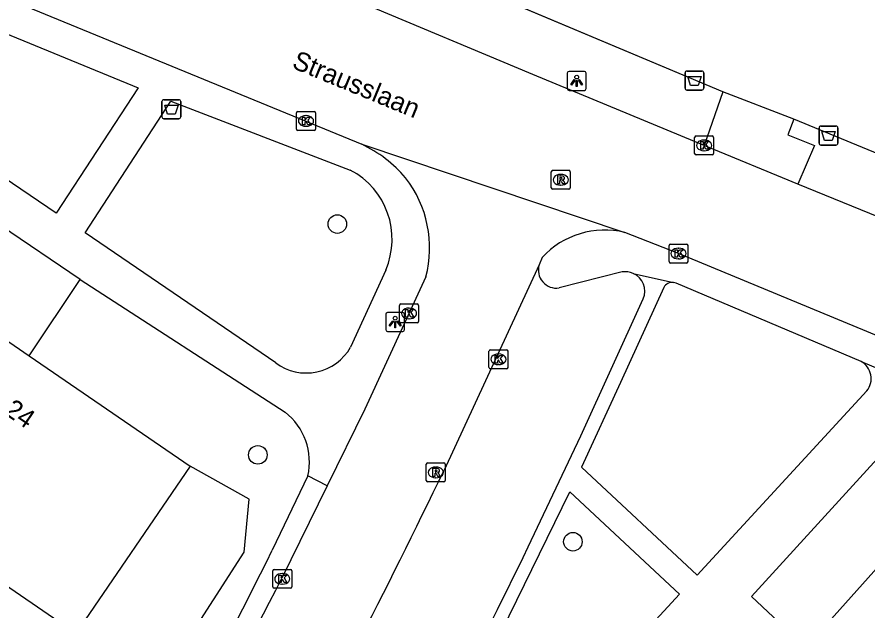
# Model space of a CAD drawing. Extents: x 159040 to 160094, y 381214 to 382518.
# Drawn here: x 159909.32 to 159954.11, y 382079.73 to 382110.98 of the extents above; entities that cross this region are included whole.
import ezdxf

# ---------------------------------------------------------------- set-up
doc = ezdxf.new("R2010")
doc.units = 0
for name, color, linetype in [('IMGEO_Afvalbak', 7, 'Continuous'), ('IMGEO_Boom', 7, 'Continuous'), ('IMGEO_Groenvoorziening', 7, 'Continuous'), ('IMGEO_Hek', 7, 'Continuous'), ('IMGEO_Kolk', 7, 'Continuous'), ('IMGEO_Lichtpunt', 7, 'Continuous'), ('IMGEO_Openbare_ruimte_label', 7, 'Continuous'), ('IMGEO_Pand', 7, 'Continuous'), ('IMGEO_Pand_nummerreeks', 7, 'Continuous'), ('IMGEO_Rijbaan_lokaal_open', 7, 'Continuous'), ('IMGEO_Rioolput', 7, 'Continuous'), ('IMGEO_Voetpad_open', 7, 'Continuous')]:
    doc.layers.add(name, color=color, linetype=linetype)

msp = doc.modelspace()

# ---------------------------------------------------------------- linework, layer by layer
at = {"layer": 'IMGEO_Afvalbak'}
for p, q in [((159944.521, 382107.229), (159944.521, 382108.029)), ((159944.521, 382108.029), (159944.521, 382107.229)), ((159944.621, 382108.129), (159945.411, 382108.129)), ((159945.411, 382108.129), (159944.621, 382108.129)), ((159945.511, 382108.029), (159945.511, 382107.229)), ((159945.511, 382107.229), (159945.511, 382108.029)), ((159945.411, 382107.129), (159944.621, 382107.129)), ((159944.621, 382107.129), (159945.411, 382107.129)), ((159917.056, 382106.62), (159917.846, 382106.62)), ((159917.846, 382106.62), (159917.056, 382106.62)), ((159916.956, 382105.72), (159916.956, 382106.52)), ((159916.956, 382106.52), (159916.956, 382105.72)), ((159917.946, 382106.52), (159917.946, 382105.72)), ((159917.946, 382105.72), (159917.946, 382106.52)), ((159917.846, 382105.62), (159917.056, 382105.62)), ((159917.056, 382105.62), (159917.846, 382105.62)), ((159951.685, 382105.228), (159952.475, 382105.228)), ((159952.475, 382105.228), (159951.685, 382105.228)), ((159951.585, 382104.328), (159951.585, 382105.128)), ((159951.585, 382105.128), (159951.585, 382104.328)), ((159952.575, 382105.128), (159952.575, 382104.328)), ((159952.575, 382104.328), (159952.575, 382105.128)), ((159952.475, 382104.228), (159951.685, 382104.228)), ((159951.685, 382104.228), (159952.475, 382104.228))]:
    msp.add_line(p, q, dxfattribs=at)
for points in [[(159944.664, 382107.843), (159945.368, 382107.843), (159945.219, 382107.373), (159944.813, 382107.373), (159944.664, 382107.843)], [(159917.099, 382106.334), (159917.803, 382106.334), (159917.654, 382105.864), (159917.248, 382105.864), (159917.099, 382106.334)], [(159951.728, 382104.942), (159952.432, 382104.942), (159952.283, 382104.472), (159951.877, 382104.472), (159951.728, 382104.942)]]:
    msp.add_lwpolyline(points, dxfattribs=at)
for centre, start, end in [((159944.621, 382108.029), 90, 180), ((159944.621, 382108.029), 90, 180), ((159945.411, 382108.029), 0, 90), ((159945.411, 382108.029), 360, 90), ((159944.621, 382107.229), 180, 270), ((159944.621, 382107.229), 180, 270), ((159945.411, 382107.229), 270, 0), ((159945.411, 382107.229), 270, 0), ((159917.056, 382106.52), 90, 180), ((159917.056, 382106.52), 90, 180), ((159917.846, 382106.52), 0, 90), ((159917.846, 382106.52), 360, 90), ((159917.056, 382105.72), 180, 270), ((159917.056, 382105.72), 180, 270), ((159917.846, 382105.72), 270, 0), ((159917.846, 382105.72), 270, 0), ((159951.685, 382105.128), 90, 180), ((159951.685, 382105.128), 90, 180), ((159952.475, 382105.128), 0, 90), ((159952.475, 382105.128), 360, 90), ((159951.685, 382104.328), 180, 270), ((159951.685, 382104.328), 180, 270), ((159952.475, 382104.328), 270, 0), ((159952.475, 382104.328), 270, 0)]:
    msp.add_arc(centre, 0.1, start, end, dxfattribs=at)
at = {"layer": 'IMGEO_Boom'}
for centre in [(159926.198, 382100.064), (159922.009, 382087.9), (159938.613, 382083.323)]:
    msp.add_circle(centre, 0.489, dxfattribs=at)
at = {"layer": 'IMGEO_Groenvoorziening'}
msp.add_lwpolyline([(159886.642, 382075.103), (159890.348, 382074.456), (159893.25, 382072.356), (159898.692, 382072.253), (159906, 382068.055), (159910.717, 382069.298), (159913.516, 382070.698), (159921.29, 382082.774), (159921.549, 382085.573), (159918.451, 382087.306)], dxfattribs=at)
at = {"layer": 'IMGEO_Hek'}
for points in [[(159946.508, 382107.036), (159925.678, 382115.807)], [(159950.25, 382105.589), (159946.508, 382107.036)], [(159991.772, 382088.461), (159950.25, 382105.589)]]:
    msp.add_lwpolyline(points, dxfattribs=at)
at = {"layer": 'IMGEO_Kolk'}
for p, q in [((159924.045, 382105.073), (159924.045, 382105.925)), ((159924.12, 382105.999), (159924.972, 382105.999)), ((159924.533, 382105.779), (159924.558, 382105.779)), ((159925.046, 382105.925), (159925.046, 382105.073)), ((159924.972, 382104.999), (159924.12, 382104.999)), ((159924.556, 382105.219), (159924.531, 382105.219)), ((159945.025, 382103.784), (159945.025, 382104.636)), ((159945.1, 382104.71), (159945.952, 382104.71)), ((159945.513, 382104.49), (159945.538, 382104.49)), ((159946.026, 382104.636), (159946.026, 382103.784)), ((159945.536, 382103.93), (159945.511, 382103.93)), ((159945.952, 382103.71), (159945.1, 382103.71)), ((159943.752, 382099.012), (159944.604, 382099.012)), ((159943.677, 382098.086), (159943.677, 382098.938)), ((159944.165, 382098.792), (159944.19, 382098.792)), ((159944.678, 382098.938), (159944.678, 382098.086)), ((159944.188, 382098.232), (159944.163, 382098.232)), ((159944.604, 382098.012), (159943.752, 382098.012)), ((159929.552, 382095.854), (159930.404, 382095.854)), ((159929.477, 382094.928), (159929.477, 382095.78)), ((159929.965, 382095.634), (159929.99, 382095.634)), ((159930.478, 382095.78), (159930.478, 382094.928)), ((159929.988, 382095.074), (159929.963, 382095.074)), ((159930.404, 382094.854), (159929.552, 382094.854)), ((159934.191, 382092.512), (159934.191, 382093.364)), ((159934.266, 382093.438), (159935.118, 382093.438)), ((159934.679, 382093.218), (159934.704, 382093.218)), ((159935.192, 382093.364), (159935.192, 382092.512)), ((159935.118, 382092.438), (159934.266, 382092.438)), ((159934.702, 382092.658), (159934.677, 382092.658)), ((159922.796, 382080.942), (159922.796, 382081.794)), ((159922.871, 382081.868), (159923.723, 382081.868)), ((159923.284, 382081.648), (159923.309, 382081.648)), ((159923.797, 382081.794), (159923.797, 382080.942)), ((159923.307, 382081.088), (159923.282, 382081.088)), ((159923.723, 382080.868), (159922.871, 382080.868))]:
    msp.add_line(p, q, dxfattribs=at)
for points in [[(159924.045, 382105.073), (159924.045, 382105.925)], [(159924.12, 382105.999), (159924.972, 382105.999)], [(159924.366, 382105.699), (159924.489, 382105.699), (159924.489, 382105.548), (159924.619, 382105.699), (159924.783, 382105.699), (159924.637, 382105.548), (159924.79, 382105.299), (159924.638, 382105.299), (159924.553, 382105.463), (159924.489, 382105.396), (159924.489, 382105.299), (159924.366, 382105.299), (159924.366, 382105.699)], [(159925.046, 382105.925), (159925.046, 382105.073)], [(159924.972, 382104.999), (159924.12, 382104.999)], [(159945.025, 382103.784), (159945.025, 382104.636)], [(159945.1, 382104.71), (159945.952, 382104.71)], [(159945.346, 382104.41), (159945.469, 382104.41), (159945.469, 382104.259), (159945.599, 382104.41), (159945.763, 382104.41), (159945.617, 382104.259), (159945.77, 382104.01), (159945.618, 382104.01), (159945.533, 382104.174), (159945.469, 382104.107), (159945.469, 382104.01), (159945.346, 382104.01), (159945.346, 382104.41)], [(159946.026, 382104.636), (159946.026, 382103.784)], [(159945.952, 382103.71), (159945.1, 382103.71)], [(159943.752, 382099.012), (159944.604, 382099.012)], [(159943.677, 382098.086), (159943.677, 382098.938)], [(159943.998, 382098.712), (159944.121, 382098.712), (159944.121, 382098.561), (159944.251, 382098.712), (159944.415, 382098.712), (159944.269, 382098.561), (159944.422, 382098.312), (159944.27, 382098.312), (159944.185, 382098.476), (159944.121, 382098.409), (159944.121, 382098.312), (159943.998, 382098.312), (159943.998, 382098.712)], [(159944.678, 382098.938), (159944.678, 382098.086)], [(159944.604, 382098.012), (159943.752, 382098.012)], [(159929.552, 382095.854), (159930.404, 382095.854)], [(159929.477, 382094.928), (159929.477, 382095.78)], [(159929.798, 382095.554), (159929.921, 382095.554), (159929.921, 382095.403), (159930.051, 382095.554), (159930.215, 382095.554), (159930.069, 382095.403), (159930.222, 382095.154), (159930.07, 382095.154), (159929.985, 382095.318), (159929.921, 382095.251), (159929.921, 382095.154), (159929.798, 382095.154), (159929.798, 382095.554)], [(159930.478, 382095.78), (159930.478, 382094.928)], [(159930.404, 382094.854), (159929.552, 382094.854)], [(159934.191, 382092.512), (159934.191, 382093.364)], [(159934.266, 382093.438), (159935.118, 382093.438)], [(159934.512, 382093.138), (159934.635, 382093.138), (159934.635, 382092.987), (159934.765, 382093.138), (159934.929, 382093.138), (159934.783, 382092.987), (159934.936, 382092.738), (159934.784, 382092.738), (159934.699, 382092.902), (159934.635, 382092.835), (159934.635, 382092.738), (159934.512, 382092.738), (159934.512, 382093.138)], [(159935.192, 382093.364), (159935.192, 382092.512)], [(159935.118, 382092.438), (159934.266, 382092.438)], [(159922.796, 382080.942), (159922.796, 382081.794)], [(159922.871, 382081.868), (159923.723, 382081.868)], [(159923.117, 382081.568), (159923.24, 382081.568), (159923.24, 382081.417), (159923.37, 382081.568), (159923.534, 382081.568), (159923.388, 382081.417), (159923.541, 382081.168), (159923.389, 382081.168), (159923.304, 382081.332), (159923.24, 382081.265), (159923.24, 382081.168), (159923.117, 382081.168), (159923.117, 382081.568)], [(159923.797, 382081.794), (159923.797, 382080.942)], [(159923.723, 382080.868), (159922.871, 382080.868)]]:
    msp.add_lwpolyline(points, dxfattribs=at)
for centre, start, end in [((159924.122, 382105.923), 91.552, 178.448), ((159924.122, 382105.923), 91.552, 178.448), ((159924.97, 382105.923), 1.552, 88.448), ((159924.97, 382105.923), 1.552, 88.448), ((159924.122, 382105.075), 181.552, 268.448), ((159924.122, 382105.075), 181.552, 268.448), ((159924.97, 382105.075), 271.552, 358.448), ((159924.97, 382105.075), 271.552, 358.448), ((159945.102, 382104.634), 91.552, 178.448), ((159945.102, 382104.634), 91.552, 178.448), ((159945.95, 382104.634), 1.552, 88.448), ((159945.95, 382104.634), 1.552, 88.448), ((159945.102, 382103.786), 181.552, 268.448), ((159945.102, 382103.786), 181.552, 268.448), ((159945.95, 382103.786), 271.552, 358.448), ((159945.95, 382103.786), 271.552, 358.448), ((159943.754, 382098.936), 91.552, 178.448), ((159943.754, 382098.936), 91.552, 178.448), ((159944.602, 382098.936), 1.552, 88.448), ((159944.602, 382098.936), 1.552, 88.448), ((159943.754, 382098.088), 181.552, 268.448), ((159943.754, 382098.088), 181.552, 268.448), ((159944.602, 382098.088), 271.552, 358.448), ((159944.602, 382098.088), 271.552, 358.448), ((159929.554, 382095.778), 91.552, 178.448), ((159929.554, 382095.778), 91.552, 178.448), ((159930.402, 382095.778), 1.552, 88.448), ((159930.402, 382095.778), 1.552, 88.448), ((159929.554, 382094.93), 181.552, 268.448), ((159929.554, 382094.93), 181.552, 268.448), ((159930.402, 382094.93), 271.552, 358.448), ((159930.402, 382094.93), 271.552, 358.448), ((159934.268, 382093.362), 91.552, 178.448), ((159934.268, 382093.362), 91.552, 178.448), ((159935.116, 382093.362), 1.552, 88.448), ((159935.116, 382093.362), 1.552, 88.448), ((159934.268, 382092.514), 181.552, 268.448), ((159934.268, 382092.514), 181.552, 268.448), ((159935.116, 382092.514), 271.552, 358.448), ((159935.116, 382092.514), 271.552, 358.448), ((159922.873, 382081.792), 91.552, 178.448), ((159922.873, 382081.792), 91.552, 178.448), ((159923.721, 382081.792), 1.552, 88.448), ((159923.721, 382081.792), 1.552, 88.448), ((159922.873, 382080.944), 181.552, 268.448), ((159922.873, 382080.944), 181.552, 268.448), ((159923.721, 382080.944), 271.552, 358.448), ((159923.721, 382080.944), 271.552, 358.448)]:
    msp.add_arc(centre, 0.0765, start, end, dxfattribs=at)
for centre, major_axis, ratio, start_param, end_param in [((159924.532, 382105.499), (-0.387, 0.002), 0.722429, 4.712389, 7.853982), ((159924.557, 382105.499), (-0.39, 0.002), 0.717154, 1.570796, 4.712389), ((159945.512, 382104.21), (-0.387, 0.002), 0.722429, 4.712389, 7.853982), ((159945.537, 382104.21), (-0.39, 0.002), 0.717154, 1.570796, 4.712389), ((159944.164, 382098.512), (-0.387, 0.002), 0.722429, 4.712389, 7.853982), ((159944.189, 382098.512), (-0.39, 0.002), 0.717154, 1.570796, 4.712389), ((159929.964, 382095.354), (-0.387, 0.002), 0.722429, 4.712389, 7.853982), ((159929.989, 382095.354), (-0.39, 0.002), 0.717154, 1.570796, 4.712389), ((159934.678, 382092.938), (-0.387, 0.002), 0.722429, 4.712389, 7.853982), ((159934.703, 382092.938), (-0.39, 0.002), 0.717154, 1.570796, 4.712389), ((159923.283, 382081.368), (-0.387, 0.002), 0.722429, 4.712389, 7.853982), ((159923.308, 382081.368), (-0.39, 0.002), 0.717154, 1.570796, 4.712389)]:
    msp.add_ellipse(centre, major_axis=major_axis, ratio=ratio, start_param=start_param, end_param=end_param, dxfattribs=at)
at = {"layer": 'IMGEO_Lichtpunt'}
for p, q in [((159938.314, 382108.014), (159938.314, 382107.207)), ((159938.314, 382108.014), (159938.314, 382107.207)), ((159939.216, 382108.109), (159938.408, 382108.109)), ((159939.216, 382108.109), (159938.408, 382108.109)), ((159939.31, 382107.207), (159939.31, 382108.014)), ((159939.31, 382107.207), (159939.31, 382108.014)), ((159938.408, 382107.113), (159939.216, 382107.113)), ((159938.408, 382107.113), (159939.216, 382107.113)), ((159929.649, 382095.405), (159928.841, 382095.405)), ((159929.649, 382095.405), (159928.841, 382095.405)), ((159928.747, 382095.31), (159928.747, 382094.503)), ((159928.747, 382095.31), (159928.747, 382094.503)), ((159929.743, 382094.503), (159929.743, 382095.31)), ((159929.743, 382094.503), (159929.743, 382095.31)), ((159928.841, 382094.409), (159929.649, 382094.409)), ((159928.841, 382094.409), (159929.649, 382094.409))]:
    msp.add_line(p, q, dxfattribs=at)
for points in [[(159938.688, 382107.678), (159938.727, 382107.65), (159938.539, 382107.388), (159938.501, 382107.415), (159938.688, 382107.678)], [(159938.79, 382107.63), (159938.837, 382107.63), (159938.837, 382107.308), (159938.79, 382107.308), (159938.79, 382107.63)], [(159938.9, 382107.65), (159938.938, 382107.677), (159939.125, 382107.415), (159939.086, 382107.387), (159938.9, 382107.65)], [(159929.121, 382094.974), (159929.16, 382094.946), (159928.972, 382094.684), (159928.934, 382094.711), (159929.121, 382094.974)], [(159929.223, 382094.926), (159929.27, 382094.926), (159929.27, 382094.604), (159929.223, 382094.604), (159929.223, 382094.926)], [(159929.333, 382094.946), (159929.371, 382094.973), (159929.558, 382094.711), (159929.519, 382094.683), (159929.333, 382094.946)]]:
    msp.add_lwpolyline(points, dxfattribs=at)
for centre in [(159938.813, 382107.812), (159929.246, 382095.108)]:
    msp.add_circle(centre, 0.0994, dxfattribs=at)
for centre, start, end in [((159938.408, 382108.014), 90, 180), ((159938.408, 382108.014), 90, 180), ((159939.216, 382108.014), 0, 90), ((159939.216, 382108.014), 0, 90), ((159938.408, 382107.207), 180, 270), ((159938.408, 382107.207), 180, 270), ((159939.216, 382107.207), 270, 0), ((159939.216, 382107.207), 270, 360), ((159928.841, 382095.31), 90, 180), ((159928.841, 382095.31), 90, 180), ((159929.649, 382095.31), 0, 90), ((159929.649, 382095.31), 0, 90), ((159928.841, 382094.503), 180, 270), ((159928.841, 382094.503), 180, 270), ((159929.649, 382094.503), 270, 0), ((159929.649, 382094.503), 270, 360)]:
    msp.add_arc(centre, 0.0946, start, end, dxfattribs=at)
at = {"layer": 'IMGEO_Pand'}
for points in [[(159905.757, 382096.002), (159909.958, 382093.124)], [(159909.958, 382093.124), (159918.451, 382087.306)], [(159918.451, 382087.306), (159912.415, 382078.494), (159897.59, 382088.65)], [(159950.892, 382077.753), (159957.763, 382085.42), (159965.877, 382078.149), (159955.841, 382066.95), (159954.007, 382064.99)]]:
    msp.add_lwpolyline(points, dxfattribs=at)
at = {"layer": 'IMGEO_Rijbaan_lokaal_open'}
for points in [[(159891.595, 382119.01), (159894.028, 382118.045), (159900.77, 382115.252), (159927.483, 382104.273)], [(159945.532, 382104.206), (159936.507, 382107.947), (159927.353, 382111.778), (159925.497, 382112.552), (159925.038, 382112.744)], [(159927.483, 382104.273), (159941.348, 382099.628)], [(159950.465, 382102.162), (159945.532, 382104.206)], [(159991.518, 382085.399), (159989.001, 382086.464), (159950.465, 382102.162)], [(159987.495, 382080.564), (159986.128, 382081.137), (159944.178, 382098.512), (159941.348, 382099.628)], [(159936.987, 382098.306), (159936.838, 382097.925)], [(159936.838, 382097.925), (159931.827, 382087.1)], [(159930.869, 382097.281), (159927.644, 382090.308), (159925.666, 382086.274)], [(159925.666, 382086.274), (159923.275, 382081.395)]]:
    msp.add_lwpolyline(points, dxfattribs=at)
for centre, radius, start, end in [((159924.524, 382098.01), 6.927, 40.4201, 64.7159), ((159925.031, 382098.803), 6.033, 345.3861, 37.8031), ((159940.304, 382095.219), 4.531, 76.6776, 137.0508), ((159588.079, 382252.548), 381.491, 331.13727, 334.29824), ((159578.539, 382258.955), 387.777, 329.41797, 332.74886)]:
    msp.add_arc(centre, radius, start, end, dxfattribs=at)
at = {"layer": 'IMGEO_Rioolput'}
for p, q in [((159937.471, 382101.974), (159937.471, 382102.826)), ((159937.546, 382102.9), (159938.398, 382102.9)), ((159937.959, 382102.68), (159937.984, 382102.68)), ((159938.472, 382102.826), (159938.472, 382101.974)), ((159937.982, 382102.12), (159937.957, 382102.12)), ((159938.398, 382101.9), (159937.546, 382101.9)), ((159930.885, 382086.552), (159930.885, 382087.404)), ((159930.96, 382087.478), (159931.812, 382087.478)), ((159931.886, 382087.404), (159931.886, 382086.552)), ((159931.373, 382087.258), (159931.398, 382087.258)), ((159931.812, 382086.478), (159930.96, 382086.478)), ((159931.396, 382086.698), (159931.371, 382086.698))]:
    msp.add_line(p, q, dxfattribs=at)
for points in [[(159937.471, 382101.974), (159937.471, 382102.826)], [(159937.546, 382102.9), (159938.398, 382102.9)], [(159938.06, 382102.598), (159937.808, 382102.6), (159937.808, 382102.2)], [(159938.472, 382102.826), (159938.472, 382101.974)], [(159937.808, 382102.2), (159937.932, 382102.2), (159937.932, 382102.362), (159937.943, 382102.362)], [(159937.986, 382102.519), (159937.932, 382102.519), (159937.932, 382102.438)], [(159937.932, 382102.438), (159937.984, 382102.438)], [(159937.99, 382102.333), (159938.061, 382102.2), (159938.201, 382102.2), (159938.136, 382102.326)], [(159938.398, 382101.9), (159937.546, 382101.9)], [(159930.885, 382086.552), (159930.885, 382087.404)], [(159930.96, 382087.478), (159931.812, 382087.478)], [(159931.886, 382087.404), (159931.886, 382086.552)], [(159931.474, 382087.176), (159931.222, 382087.178), (159931.222, 382086.778)], [(159931.222, 382086.778), (159931.346, 382086.778), (159931.346, 382086.94), (159931.357, 382086.94)], [(159931.4, 382087.097), (159931.346, 382087.097), (159931.346, 382087.016)], [(159931.346, 382087.016), (159931.398, 382087.016)], [(159931.404, 382086.911), (159931.475, 382086.778), (159931.615, 382086.778), (159931.55, 382086.904)], [(159931.812, 382086.478), (159930.96, 382086.478)]]:
    msp.add_lwpolyline(points, dxfattribs=at)
for centre, radius, start, end in [((159937.548, 382102.824), 0.0765, 91.552, 178.448), ((159937.548, 382102.824), 0.0765, 91.552, 178.448), ((159938.059, 382102.488), 0.109, 350.3612, 89.416), ((159938.396, 382102.824), 0.0765, 1.552, 88.448), ((159938.396, 382102.824), 0.0765, 1.552, 88.448), ((159937.942, 382102.309), 0.0533, 26.0293, 88.6989), ((159937.968, 382102.627), 0.19, 274.7715, 282.9687), ((159937.992, 382102.423), 0.0964, 77.0061, 93.1865), ((159938.006, 382102.48), 0.0378, 276.6634, 79.6772), ((159938.057, 382102.488), 0.112, 277.5842, 350.9817), ((159938.041, 382102.273), 0.108, 29.5134, 73.7905), ((159937.548, 382101.976), 0.0765, 181.552, 268.448), ((159937.548, 382101.976), 0.0765, 181.552, 268.448), ((159938.396, 382101.976), 0.0765, 271.552, 358.448), ((159938.396, 382101.976), 0.0765, 271.552, 358.448), ((159930.962, 382087.402), 0.0765, 91.552, 178.448), ((159930.962, 382087.402), 0.0765, 91.552, 178.448), ((159931.81, 382087.402), 0.0765, 1.552, 88.448), ((159931.81, 382087.402), 0.0765, 1.552, 88.448), ((159931.356, 382086.887), 0.0533, 26.0293, 88.6989), ((159931.382, 382087.205), 0.19, 274.7715, 282.9687), ((159931.406, 382087.001), 0.0964, 77.0061, 93.1865), ((159931.42, 382087.058), 0.0378, 276.6634, 79.6772), ((159931.473, 382087.066), 0.109, 350.3612, 89.416), ((159931.471, 382087.066), 0.112, 277.5842, 350.9817), ((159931.455, 382086.851), 0.108, 29.5134, 73.7905), ((159930.962, 382086.554), 0.0765, 181.552, 268.448), ((159930.962, 382086.554), 0.0765, 181.552, 268.448), ((159931.81, 382086.554), 0.0765, 271.552, 358.448), ((159931.81, 382086.554), 0.0765, 271.552, 358.448)]:
    msp.add_arc(centre, radius, start, end, dxfattribs=at)
for centre, major_axis, ratio, start_param, end_param in [((159937.958, 382102.4), (-0.387, 0.002), 0.722429, 4.712389, 7.853982), ((159937.983, 382102.4), (-0.39, 0.002), 0.717154, 1.570796, 4.712389), ((159931.372, 382086.978), (-0.387, 0.002), 0.722429, 4.712389, 7.853982), ((159931.397, 382086.978), (-0.39, 0.002), 0.717154, 1.570796, 4.712389)]:
    msp.add_ellipse(centre, major_axis=major_axis, ratio=ratio, start_param=start_param, end_param=end_param, dxfattribs=at)
at = {"layer": 'IMGEO_Voetpad_open'}
for points in [[(159946.508, 382107.036), (159926.163, 382115.603)], [(159907.39, 382110.649), (159915.702, 382107.251), (159911.385, 382100.641), (159903.969, 382105.664), (159907.39, 382110.649)], [(159946.508, 382107.036), (159945.532, 382104.206)], [(159950.25, 382105.589), (159946.508, 382107.036)], [(159922.955, 382092.753), (159912.901, 382099.607), (159917.432, 382106.544)], [(159917.432, 382106.544), (159926.88, 382102.913)], [(159950.25, 382105.589), (159949.936, 382104.769), (159951.337, 382104.203), (159950.465, 382102.162)], [(159991.772, 382088.461), (159950.25, 382105.589)], [(159912.65, 382097.143), (159908.447, 382099.989)], [(159928.746, 382097.635), (159926.897, 382093.581)], [(159941.209, 382097.54), (159937.889, 382096.702)], [(159941.789, 382097.466), (159943.911, 382096.984)], [(159909.958, 382093.124), (159912.65, 382097.143)], [(159912.65, 382097.143), (159923.449, 382090.15)], [(159943.401, 382096.728), (159941.115, 382091.715), (159939.065, 382087.249), (159945.169, 382081.564), (159954.1, 382091.272)], [(159953.8, 382092.822), (159944.056, 382096.946)], [(159936.259, 382083.053), (159939.032, 382088.912), (159942.317, 382096.123)], [(159953.8, 382092.822), (159958.765, 382090.754)], [(159950.892, 382077.753), (159948.025, 382080.445), (159957.227, 382090.516)], [(159924.645, 382086.791), (159922.772, 382082.87)], [(159925.666, 382086.274), (159924.645, 382086.791)], [(159938.451, 382085.948), (159944.23, 382080.568), (159940.292, 382076.285), (159937.787, 382073.561), (159934.066, 382076.973), (159938.451, 382085.948)]]:
    msp.add_lwpolyline(points, dxfattribs=at)
for centre, radius, start, end in [((159924.97, 382099.269), 4.115, 336.6066, 62.3348), ((159937.74, 382097.637), 0.947, 162.3091, 279.0399), ((159941.374, 382096.525), 1.029, 66.2165, 99.2418), ((159941.377, 382096.529), 1.024, 336.6598, 66.2647), ((159943.854, 382096.462), 0.525, 83.7218, 149.5879), ((159943.848, 382096.447), 0.541, 67.3512, 83.2784), ((159924.563, 382094.895), 2.679, 233.1105, 330.6141), ((159953.307, 382091.922), 1.026, 320.6475, 61.2606), ((159921.389, 382087.524), 3.338, 347.3117, 51.8857), ((159642.655, 382222.699), 313.077, 329.42694, 333.47256), ((159618.279, 382237.375), 353.449, 330.92515, 334.11171)]:
    msp.add_arc(centre, radius, start, end, dxfattribs=at)

# ---------------------------------------------------------------- texts
at = {"layer": 'IMGEO_Openbare_ruimte_label'}
msp.add_text('Strausslaan', height=1, rotation=337.6136, dxfattribs=at).set_placement((159923.753, 382108.314))
at = {"layer": 'IMGEO_Pand_nummerreeks'}
msp.add_text('14-24', height=1, rotation=325.588, dxfattribs=at).set_placement((159906.995, 382091.178))

doc.saveas('drawing.dxf')
